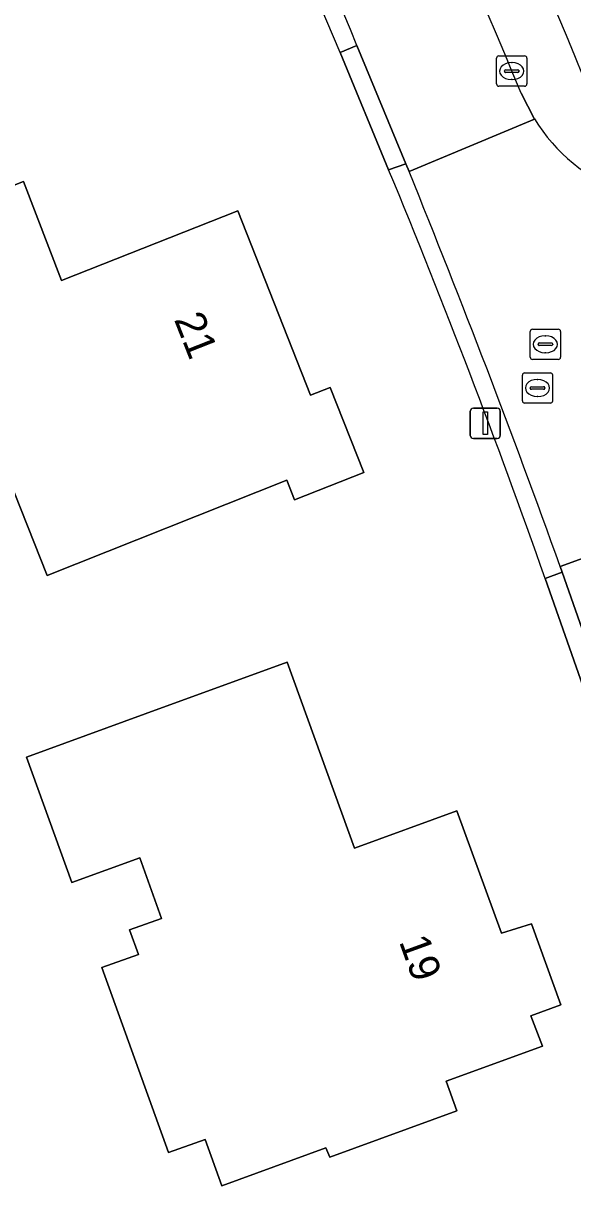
# Model space of a CAD drawing. Extents: x 160455 to 162082, y 388339 to 389736.
# Drawn here: x 160842.96 to 160861.12, y 388585.39 to 388623.81 of the extents above; entities that cross this region are included whole.
import ezdxf

# ---------------------------------------------------------------- set-up
doc = ezdxf.new("R2010")
doc.units = 0
for name, color, linetype in [('IMGEO_Erf', 7, 'Continuous'), ('IMGEO_Groenvoorziening', 7, 'Continuous'), ('IMGEO_Kolk', 7, 'Continuous'), ('IMGEO_Lichtmast', 7, 'Continuous'), ('IMGEO_Pand', 7, 'Continuous'), ('IMGEO_Pand_nummerreeks', 7, 'Continuous'), ('IMGEO_Rijbaan_lokaal_open', 7, 'Continuous'), ('IMGEO_Rioolput', 7, 'Continuous'), ('IMGEO_Voetpad_open', 7, 'Continuous')]:
    doc.layers.add(name, color=color, linetype=linetype)

msp = doc.modelspace()

# ---------------------------------------------------------------- linework, layer by layer
at = {"layer": 'IMGEO_Erf'}
for points in [[(160855.034, 388618.971), (160853.437, 388622.847)], [(160861.672, 388601.285), (160860.206, 388605.457)]]:
    msp.add_lwpolyline(points, dxfattribs=at)
for points in [[(160843.76, 388605.56), (160841.799, 388610.486), (160839.067, 388609.398), (160838.522, 388610.766), (160837.08, 388610.192), (160835.002, 388615.409), (160838.329, 388616.732), (160842.974, 388618.58), (160844.227, 388615.307), (160850.05, 388617.612), (160852.452, 388611.517), (160853.104, 388611.773), (160854.219, 388608.964), (160851.931, 388608.061), (160851.673, 388608.71)], [(160848.973, 388586.921), (160847.766, 388586.486), (160845.562, 388592.598), (160846.769, 388593.033), (160846.477, 388593.842), (160847.537, 388594.223), (160846.815, 388596.223), (160844.57, 388595.414), (160843.075, 388599.555), (160846.987, 388600.983), (160851.683, 388602.698), (160853.909, 388596.548), (160857.294, 388597.781), (160858.77, 388593.742), (160859.759, 388594.049), (160860.721, 388591.373), (160859.738, 388591.004), (160860.115, 388589.999), (160856.932, 388588.843), (160857.292, 388587.869), (160853.091, 388586.339), (160852.961, 388586.639), (160849.525, 388585.389)]]:
    msp.add_lwpolyline(points, close=True, dxfattribs=at)
for centre, radius, start, end in [((160451.541, 388451.633), 436.846, 23.07471, 25.43223), ((160620.085, 388521.306), 254.439, 19.31314, 22.57198)]:
    msp.add_arc(centre, radius, start, end, dxfattribs=at)
at = {"layer": 'IMGEO_Groenvoorziening'}
msp.add_arc((160507.25, 388476.006), 383.145, 22.40731, 25.89983, dxfattribs=at)
at = {"layer": 'IMGEO_Kolk'}
for p, q in [((160858.602, 388621.804), (160858.602, 388622.656)), ((160858.677, 388622.73), (160859.529, 388622.73)), ((160859.603, 388622.656), (160859.603, 388621.804)), ((160858.904, 388622.273), (160859.302, 388622.273)), ((160859.09, 388622.51), (160859.115, 388622.51)), ((160858.861, 388622.224), (160858.861, 388622.236)), ((160859.299, 388622.187), (160858.901, 388622.187)), ((160859.113, 388621.95), (160859.088, 388621.95)), ((160859.345, 388622.236), (160859.345, 388622.224)), ((160859.529, 388621.73), (160858.677, 388621.73))]:
    msp.add_line(p, q, dxfattribs=at)
for points in [[(160858.602, 388621.804), (160858.602, 388622.656)], [(160858.677, 388622.73), (160859.529, 388622.73)], [(160859.603, 388622.656), (160859.603, 388621.804)], [(160859.529, 388621.73), (160858.677, 388621.73)]]:
    msp.add_lwpolyline(points, dxfattribs=at)
for centre, radius, start, end in [((160858.679, 388622.654), 0.0765, 91.552, 178.448), ((160858.679, 388622.654), 0.0765, 91.552, 178.448), ((160859.527, 388622.654), 0.0765, 1.552, 88.448), ((160859.527, 388622.654), 0.0765, 1.552, 88.448), ((160858.901, 388622.233), 0.0403, 85.8775, 175.7526), ((160859.306, 388622.235), 0.0386, 1.7309, 96.639), ((160858.898, 388622.223), 0.0366, 178.938, 274.7102), ((160859.302, 388622.23), 0.043, 264.8664, 352.4533), ((160858.679, 388621.806), 0.0765, 181.552, 268.448), ((160858.679, 388621.806), 0.0765, 181.552, 268.448), ((160859.527, 388621.806), 0.0765, 271.552, 358.448), ((160859.527, 388621.806), 0.0765, 271.552, 358.448)]:
    msp.add_arc(centre, radius, start, end, dxfattribs=at)
for centre, major_axis, ratio, start_param, end_param in [((160859.089, 388622.23), (-0.387, 0.002), 0.722429, 4.712389, 7.853982), ((160859.114, 388622.23), (-0.39, 0.002), 0.717154, 1.570796, 4.712389)]:
    msp.add_ellipse(centre, major_axis=major_axis, ratio=ratio, start_param=start_param, end_param=end_param, dxfattribs=at)
at = {"layer": 'IMGEO_Lichtmast'}
for p, q in [((160857.735, 388610.189), (160857.735, 388610.989)), ((160857.735, 388610.989), (160857.735, 388610.189)), ((160857.835, 388611.089), (160858.625, 388611.089)), ((160858.625, 388611.089), (160857.835, 388611.089)), ((160858.725, 388610.989), (160858.725, 388610.189)), ((160858.725, 388610.189), (160858.725, 388610.989)), ((160858.625, 388610.089), (160857.835, 388610.089)), ((160857.835, 388610.089), (160858.625, 388610.089))]:
    msp.add_line(p, q, dxfattribs=at)
msp.add_lwpolyline([(160858.155, 388610.964), (160858.305, 388610.964), (160858.305, 388610.214), (160858.155, 388610.214), (160858.155, 388610.964)], dxfattribs=at)
for centre, start, end in [((160857.835, 388610.989), 90, 180), ((160857.835, 388610.989), 90, 180), ((160858.625, 388610.989), 0, 90), ((160858.625, 388610.989), 360, 90), ((160857.835, 388610.189), 180, 270), ((160857.835, 388610.189), 180, 270), ((160858.625, 388610.189), 270, 0), ((160858.625, 388610.189), 270, 0)]:
    msp.add_arc(centre, 0.1, start, end, dxfattribs=at)
at = {"layer": 'IMGEO_Pand'}
for points in [[(160850.05, 388617.612), (160844.227, 388615.307), (160842.974, 388618.58), (160838.329, 388616.732), (160835.002, 388615.409), (160837.08, 388610.192), (160838.522, 388610.766), (160839.067, 388609.398), (160841.799, 388610.486), (160843.76, 388605.56), (160851.673, 388608.71), (160851.931, 388608.061), (160854.219, 388608.964), (160853.104, 388611.773), (160852.452, 388611.517)], [(160857.294, 388597.781), (160853.909, 388596.548), (160851.683, 388602.698), (160846.987, 388600.983), (160843.075, 388599.555), (160844.57, 388595.414), (160846.815, 388596.223), (160847.537, 388594.223), (160846.477, 388593.842), (160846.769, 388593.033), (160845.562, 388592.598), (160847.766, 388586.486), (160848.973, 388586.921), (160849.525, 388585.389), (160852.961, 388586.639), (160853.091, 388586.339), (160857.292, 388587.869), (160856.932, 388588.843), (160860.115, 388589.999), (160859.738, 388591.004), (160860.721, 388591.373), (160859.759, 388594.049), (160858.77, 388593.742)]]:
    msp.add_lwpolyline(points, close=True, dxfattribs=at)
at = {"layer": 'IMGEO_Rijbaan_lokaal_open'}
for points in [[(160853.99, 388623.081), (160855.608, 388619.161), (160855.712, 388618.909), (160859.852, 388620.646), (160859.41, 388621.495)], [(160859.852, 388620.646), (160855.712, 388618.909)], [(160865.253, 388606.151), (160865.02, 388607.416), (160860.705, 388605.854), (160860.77, 388605.674), (160862.237, 388601.497)], [(160860.705, 388605.854), (160865.02, 388607.416)]]:
    msp.add_lwpolyline(points, dxfattribs=at)
for centre, radius, start, end in [((160517.9, 388480.931), 369.307, 22.37186, 25.86574), ((160534.924, 388489.05), 346.074, 22.78598, 25.76926), ((160865.002, 388623.868), 6.075, 212.0267, 248.7948), ((160537.986, 388489.909), 342.915, 19.76202, 22.09756)]:
    msp.add_arc(centre, radius, start, end, dxfattribs=at)
at = {"layer": 'IMGEO_Rioolput'}
for p, q in [((160859.714, 388612.774), (160859.714, 388613.626)), ((160859.789, 388613.7), (160860.641, 388613.7)), ((160860.202, 388613.48), (160860.227, 388613.48)), ((160860.715, 388613.626), (160860.715, 388612.774)), ((160859.973, 388613.194), (160859.973, 388613.206)), ((160860.411, 388613.157), (160860.013, 388613.157)), ((160860.016, 388613.243), (160860.414, 388613.243)), ((160860.457, 388613.206), (160860.457, 388613.194)), ((160860.641, 388612.7), (160859.789, 388612.7)), ((160860.225, 388612.92), (160860.2, 388612.92)), ((160859.454, 388611.329), (160859.454, 388612.181)), ((160859.529, 388612.255), (160860.381, 388612.255)), ((160859.942, 388612.035), (160859.967, 388612.035)), ((160860.455, 388612.181), (160860.455, 388611.329)), ((160859.713, 388611.749), (160859.713, 388611.761)), ((160860.151, 388611.712), (160859.753, 388611.712)), ((160859.756, 388611.798), (160860.154, 388611.798)), ((160860.197, 388611.761), (160860.197, 388611.749)), ((160860.381, 388611.255), (160859.529, 388611.255)), ((160859.965, 388611.475), (160859.94, 388611.475))]:
    msp.add_line(p, q, dxfattribs=at)
for points in [[(160859.714, 388612.774), (160859.714, 388613.626)], [(160859.789, 388613.7), (160860.641, 388613.7)], [(160860.715, 388613.626), (160860.715, 388612.774)], [(160860.641, 388612.7), (160859.789, 388612.7)], [(160859.454, 388611.329), (160859.454, 388612.181)], [(160859.529, 388612.255), (160860.381, 388612.255)], [(160860.455, 388612.181), (160860.455, 388611.329)], [(160860.381, 388611.255), (160859.529, 388611.255)]]:
    msp.add_lwpolyline(points, dxfattribs=at)
for centre, radius, start, end in [((160859.791, 388613.624), 0.0765, 91.552, 178.448), ((160859.791, 388613.624), 0.0765, 91.552, 178.448), ((160860.639, 388613.624), 0.0765, 1.552, 88.448), ((160860.639, 388613.624), 0.0765, 1.552, 88.448), ((160860.013, 388613.203), 0.0403, 85.8775, 175.7526), ((160860.01, 388613.193), 0.0366, 178.938, 274.7102), ((160860.414, 388613.2), 0.043, 264.8664, 352.4533), ((160860.418, 388613.205), 0.0386, 1.7309, 96.639), ((160859.791, 388612.776), 0.0765, 181.552, 268.448), ((160859.791, 388612.776), 0.0765, 181.552, 268.448), ((160860.639, 388612.776), 0.0765, 271.552, 358.448), ((160860.639, 388612.776), 0.0765, 271.552, 358.448), ((160859.531, 388612.179), 0.0765, 91.552, 178.448), ((160859.531, 388612.179), 0.0765, 91.552, 178.448), ((160860.379, 388612.179), 0.0765, 1.552, 88.448), ((160860.379, 388612.179), 0.0765, 1.552, 88.448), ((160859.753, 388611.758), 0.0403, 85.8775, 175.7526), ((160859.75, 388611.748), 0.0366, 178.938, 274.7102), ((160860.154, 388611.755), 0.043, 264.8664, 352.4533), ((160860.158, 388611.76), 0.0386, 1.7309, 96.639), ((160859.531, 388611.331), 0.0765, 181.552, 268.448), ((160859.531, 388611.331), 0.0765, 181.552, 268.448), ((160860.379, 388611.331), 0.0765, 271.552, 358.448), ((160860.379, 388611.331), 0.0765, 271.552, 358.448)]:
    msp.add_arc(centre, radius, start, end, dxfattribs=at)
for centre, major_axis, ratio, start_param, end_param in [((160860.201, 388613.2), (-0.387, 0.002), 0.722429, 4.712389, 7.853982), ((160860.226, 388613.2), (-0.39, 0.002), 0.717154, 1.570796, 4.712389), ((160859.941, 388611.755), (-0.387, 0.002), 0.722429, 4.712389, 7.853982), ((160859.966, 388611.755), (-0.39, 0.002), 0.717154, 1.570796, 4.712389)]:
    msp.add_ellipse(centre, major_axis=major_axis, ratio=ratio, start_param=start_param, end_param=end_param, dxfattribs=at)
at = {"layer": 'IMGEO_Voetpad_open'}
for points in [[(160855.608, 388619.161), (160853.99, 388623.081), (160853.437, 388622.847), (160855.034, 388618.971)], [(160860.77, 388605.674), (160860.206, 388605.457), (160861.672, 388601.285), (160862.237, 388601.497)]]:
    msp.add_lwpolyline(points, close=True, dxfattribs=at)
for points in [[(160853.437, 388622.847), (160853.99, 388623.081)], [(160859.41, 388621.495), (160859.852, 388620.646)], [(160855.712, 388618.909), (160855.608, 388619.161), (160855.034, 388618.971)], [(160860.206, 388605.457), (160860.77, 388605.674), (160860.705, 388605.854)]]:
    msp.add_lwpolyline(points, dxfattribs=at)
for centre, radius, start, end in [((160507.25, 388476.006), 383.145, 22.40731, 25.89983), ((160517.9, 388480.931), 369.307, 22.37186, 25.86574), ((160451.541, 388451.633), 436.846, 23.07471, 25.43223), ((160534.924, 388489.05), 346.074, 22.78598, 25.76926), ((160865.002, 388623.868), 6.075, 212.0267, 248.7948), ((160620.085, 388521.306), 254.439, 19.31314, 22.57198), ((160537.986, 388489.909), 342.915, 19.76202, 22.09756)]:
    msp.add_arc(centre, radius, start, end, dxfattribs=at)

# ---------------------------------------------------------------- texts
at = {"layer": 'IMGEO_Pand_nummerreeks'}
for s, rotation, p in [('21', 291.5086, (160847.937, 388614.025)), ('19', 289.9273, (160855.37, 388593.463))]:
    msp.add_text(s, height=1, rotation=rotation, dxfattribs=at).set_placement(p)

doc.saveas('drawing.dxf')
